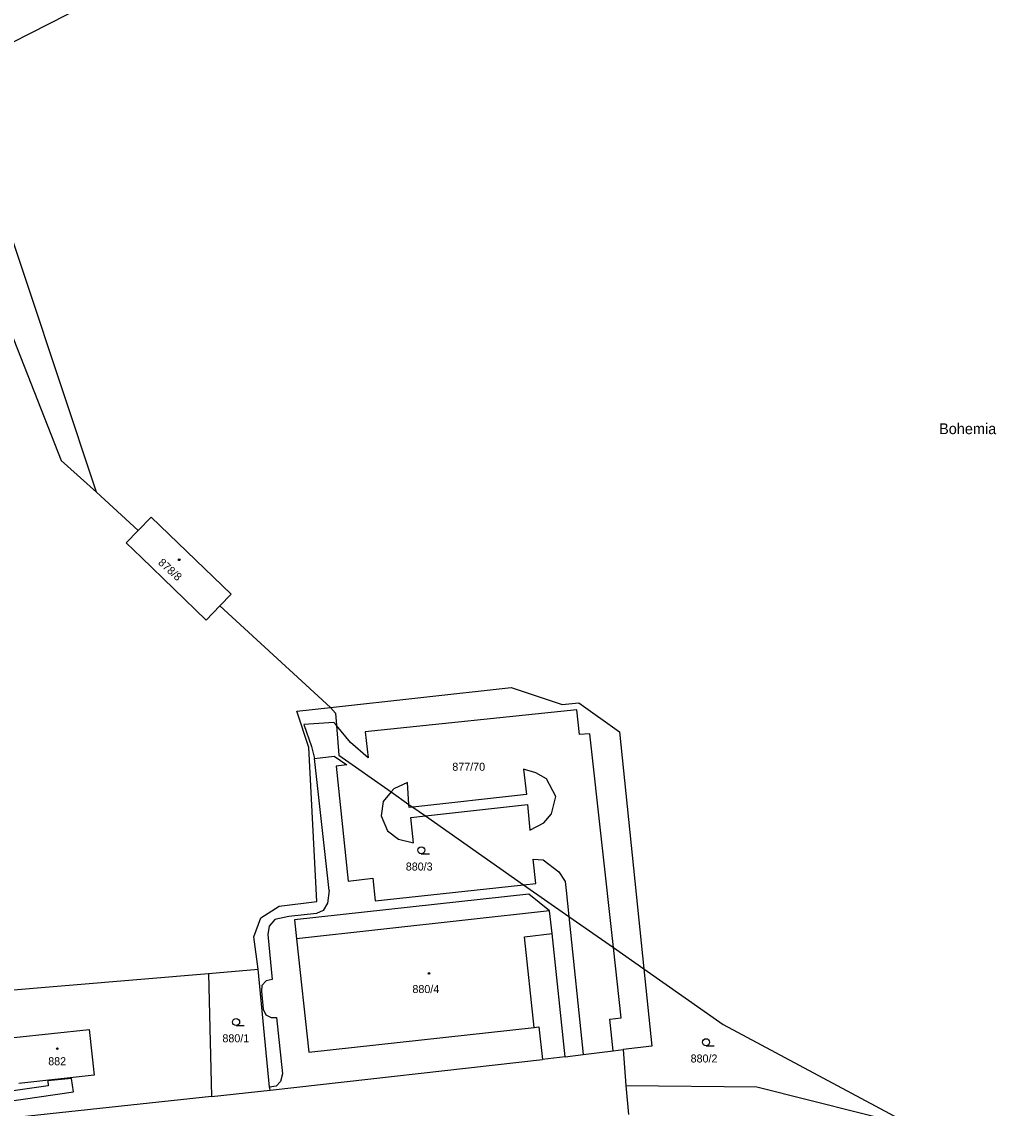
# Model space of a CAD drawing. Extents: x -869103 to -863415, y -1015889 to -1012477.
# Drawn here: x -866623.2 to -866416.3, y -1013829.3 to -1013598.4 of the extents above; entities that cross this region are included whole.
import ezdxf

# ---------------------------------------------------------------- set-up
doc = ezdxf.new("R2010")
doc.units = 0
for name, color, linetype in [('Hranice parcel', 7, 'Continuous'), ('Parcelní čísla', 7, 'Continuous'), ('Pop  PČ popisy', 7, 'Continuous'), ('Vnitřní kresba', 7, 'Continuous'), ('Věcná břemena k části', 7, 'Continuous'), ('Značky budov', 7, 'Continuous'), ('Značky kultur', 7, 'Continuous')]:
    doc.layers.add(name, color=color, linetype=linetype)

msp = doc.modelspace()

# ---------------------------------------------------------------- linework, layer by layer
at = {"layer": 'Hranice parcel'}
for p, q in [((-866607.37, -1013698.34), (-866598.53, -1013706.49)), ((-866581.15, -1013722.51), (-866557.69, -1013744.12)), ((-866496.34, -1013749.27), (-866491.13, -1013799.65)), ((-866721.96, -1013812.13), (-866583.56, -1013800.61)), ((-866583.56, -1013800.61), (-866573.06, -1013799.74)), ((-866583.56, -1013800.61), (-866582.98, -1013826.74)), ((-866495.55, -1013816.76), (-866494.97, -1013824.4)), ((-866570.5, -1013825.4), (-866512.67, -1013818.9)), ((-866507.85, -1013818.36), (-866512.67, -1013818.9)), ((-866570.5, -1013825.4), (-866570.53, -1013825)), ((-866494.97, -1013824.4), (-866494.38, -1013830.6)), ((-866494.97, -1013824.4), (-866467.18, -1013824.71)), ((-866467.18, -1013824.71), (-866433.93, -1013833.04)), ((-866582.98, -1013826.74), (-866662.31, -1013835.26)), ((-866582.98, -1013826.74), (-866570.5, -1013825.4))]:
    msp.add_line(p, q, dxfattribs=at)
for points in [[(-866607.37, -1013698.34), (-866637.18, -1013608.85), (-866609.53, -1013594.83)], [(-866637.43, -1013640.53), (-866635.06, -1013640.4), (-866614.84, -1013691.62), (-866607.37, -1013698.34)], [(-866581.15, -1013722.51), (-866578.79, -1013720.07), (-866595.77, -1013703.65), (-866598.53, -1013706.49)], [(-866598.53, -1013706.49), (-866601.1, -1013709.14), (-866597.85, -1013712.28), (-866584.11, -1013725.57), (-866581.15, -1013722.51)], [(-866557.69, -1013744.12), (-866519.32, -1013739.86), (-866508.5, -1013743.46), (-866504.98, -1013743.13), (-866496.34, -1013749.27)], [(-866573.06, -1013799.74), (-866573.94, -1013792.81), (-866572.46, -1013788.8), (-866568.55, -1013786.34), (-866560.61, -1013785.36), (-866562.3, -1013752.61), (-866564.86, -1013744.92), (-866557.69, -1013744.12)], [(-866557.69, -1013744.12), (-866556.65, -1013745.35), (-866556.44, -1013747.92), (-866555.94, -1013754.23), (-866544.79, -1013762.06), (-866541.03, -1013764.7), (-866540.21, -1013765.27), (-866537.52, -1013767.16), (-866516.67, -1013781.79), (-866507.08, -1013788.5), (-866497.58, -1013795.13), (-866491.13, -1013799.65)], [(-866507.85, -1013818.36), (-866510.63, -1013792.13), (-866511.17, -1013787.34), (-866515.59, -1013783.78), (-866565.35, -1013789.22), (-866564.93, -1013793.27), (-866562.31, -1013817.33), (-866514.44, -1013812.12), (-866513.46, -1013811.99), (-866512.67, -1013818.9)], [(-866491.13, -1013799.65), (-866489.43, -1013816.06), (-866495.55, -1013816.76)], [(-866491.13, -1013799.65), (-866474.29, -1013811.45), (-866433.93, -1013833.04)], [(-866570.53, -1013825), (-866570.6, -1013824.77), (-866573.06, -1013799.74)], [(-866624.93, -1013814.23), (-866608.93, -1013812.52), (-866607.87, -1013822.23), (-866623.88, -1013824)], [(-866507.85, -1013818.36), (-866504, -1013817.86), (-866497.68, -1013817.04), (-866495.55, -1013816.76)]]:
    msp.add_lwpolyline(points, dxfattribs=at)
at = {"layer": 'Vnitřní kresba'}
for p, q in [((-866505.36, -1013744.59), (-866550.3, -1013749.26)), ((-866504.84, -1013749.86), (-866505.36, -1013744.59)), ((-866556.98, -1013747.28), (-866563.37, -1013747.73)), ((-866563.37, -1013747.73), (-866561.72, -1013752.4)), ((-866556.44, -1013747.92), (-866556.98, -1013747.28)), ((-866553.41, -1013751.53), (-866556.44, -1013747.92)), ((-866550.3, -1013749.26), (-866549.67, -1013754.78)), ((-866502.6, -1013749.69), (-866504.84, -1013749.86)), ((-866497.58, -1013795.13), (-866502.6, -1013749.69)), ((-866561.72, -1013752.4), (-866561.08, -1013754.95)), ((-866549.67, -1013754.78), (-866553.41, -1013751.53)), ((-866561.08, -1013754.95), (-866556.87, -1013754.45)), ((-866557.97, -1013783), (-866561.08, -1013754.95)), ((-866556.87, -1013754.45), (-866554.18, -1013756.3)), ((-866554.18, -1013756.3), (-866556.51, -1013756.6)), ((-866556.51, -1013756.6), (-866553.9, -1013780.99)), ((-866514.11, -1013758.03), (-866516.72, -1013757.21)), ((-866516.72, -1013757.21), (-866516.04, -1013762.57)), ((-866511.82, -1013759.26), (-866514.11, -1013758.03)), ((-866541.35, -1013760.02), (-866544.22, -1013761.39)), ((-866541.03, -1013764.7), (-866541.35, -1013760.02)), ((-866509.81, -1013763.05), (-866511.82, -1013759.26)), ((-866544.79, -1013762.06), (-866546.52, -1013764.08)), ((-866544.22, -1013761.39), (-866544.79, -1013762.06)), ((-866516.04, -1013762.57), (-866540.21, -1013765.27)), ((-866546.52, -1013764.08), (-866546.95, -1013767.15)), ((-866540.98, -1013765.36), (-866541.03, -1013764.7)), ((-866537.52, -1013767.16), (-866515.84, -1013764.73)), ((-866515.84, -1013764.73), (-866515.36, -1013770.16)), ((-866510.74, -1013766.71), (-866509.81, -1013763.05)), ((-866546.95, -1013767.15), (-866545.56, -1013770.29)), ((-866540.21, -1013765.27), (-866540.98, -1013765.36)), ((-866540.59, -1013767.5), (-866537.52, -1013767.16)), ((-866512.41, -1013768.63), (-866510.74, -1013766.71)), ((-866540.05, -1013772.85), (-866540.59, -1013767.5)), ((-866515.36, -1013770.16), (-866512.41, -1013768.63)), ((-866545.56, -1013770.29), (-866543.25, -1013772.08)), ((-866543.25, -1013772.08), (-866540.05, -1013772.85)), ((-866514.67, -1013776.33), (-866512.55, -1013776.46)), ((-866514.1, -1013781.51), (-866514.67, -1013776.33)), ((-866512.55, -1013776.46), (-866509.22, -1013779)), ((-866553.9, -1013780.99), (-866548.68, -1013780.39)), ((-866548.68, -1013780.39), (-866548.19, -1013785.17)), ((-866509.22, -1013779), (-866507.84, -1013781.05)), ((-866507.84, -1013781.05), (-866507.66, -1013783)), ((-866557.97, -1013783), (-866558.32, -1013785.66)), ((-866548.19, -1013785.17), (-866517.36, -1013781.86)), ((-866517.36, -1013781.86), (-866516.67, -1013781.79)), ((-866516.67, -1013781.79), (-866514.1, -1013781.51)), ((-866507.66, -1013783), (-866507.08, -1013788.5)), ((-866558.32, -1013785.66), (-866559.23, -1013787.23)), ((-866560.65, -1013787.88), (-866566.52, -1013788.53)), ((-866511.17, -1013787.34), (-866564.93, -1013793.27)), ((-866559.23, -1013787.23), (-866560.65, -1013787.88)), ((-866569.52, -1013789.16), (-866570.72, -1013790.56)), ((-866566.52, -1013788.53), (-866569.52, -1013789.16)), ((-866507.08, -1013788.5), (-866504, -1013817.86)), ((-866570.72, -1013790.56), (-866571.01, -1013792.32)), ((-866571.01, -1013792.32), (-866570.09, -1013801.89)), ((-866516.51, -1013792.83), (-866510.63, -1013792.13)), ((-866514.44, -1013812.12), (-866516.51, -1013792.83)), ((-866495.94, -1013810.02), (-866497.58, -1013795.13)), ((-866570.09, -1013801.89), (-866571.32, -1013802.2)), ((-866572.25, -1013803.19), (-866572.36, -1013804.39)), ((-866571.32, -1013802.2), (-866572.25, -1013803.19)), ((-866572.36, -1013804.39), (-866571.98, -1013808.22)), ((-866571.98, -1013808.22), (-866571.4, -1013809.39)), ((-866571.4, -1013809.39), (-866570.25, -1013809.97)), ((-866570.25, -1013809.97), (-866569.13, -1013809.96)), ((-866569.13, -1013809.96), (-866567.89, -1013821.97)), ((-866498.36, -1013810.31), (-866495.94, -1013810.02)), ((-866497.68, -1013817.04), (-866498.36, -1013810.31)), ((-866567.89, -1013821.97), (-866568.28, -1013823.56)), ((-866569.23, -1013824.54), (-866570.6, -1013824.77)), ((-866568.28, -1013823.56), (-866569.23, -1013824.54))]:
    msp.add_line(p, q, dxfattribs=at)
at = {"layer": 'Věcná břemena k části'}
msp.add_lwpolyline([(-866626.81, -1013827.91), (-866612.28, -1013825.77), (-866612.7, -1013822.91), (-866617.72, -1013823.4), (-866617.66, -1013824.46), (-866627.07, -1013825.83)], dxfattribs=at)
at = {"layer": 'Značky budov'}
for centre in [(-866589.8, -1013712.74), (-866536.77, -1013800.61), (-866615.68, -1013816.6)]:
    msp.add_circle(centre, 0.175, dxfattribs=at)
at = {"layer": 'Značky kultur'}
for p, q in [((-866538.4, -1013775.2), (-866536.65, -1013775.2)), ((-866577.73, -1013811.69), (-866575.98, -1013811.69)), ((-866477.93, -1013815.98), (-866476.18, -1013815.98))]:
    msp.add_line(p, q, dxfattribs=at)
for centre in [(-866538.4, -1013774.45), (-866577.73, -1013810.94), (-866477.93, -1013815.23)]:
    msp.add_circle(centre, 0.75, dxfattribs=at)

# ---------------------------------------------------------------- texts
at = {"layer": 'Parcelní čísla'}
msp.add_text('878/8', height=1.7, rotation=318, dxfattribs=at).set_placement((-866594.42, -1013713.55))
for s, p in [('877/70', (-866531.81, -1013757.56)), ('880/3', (-866541.69, -1013778.75)), ('880/4', (-866540.28, -1013804.78)), ('880/1', (-866580.63, -1013815.24)), ('880/2', (-866481.21, -1013819.53)), ('882', (-866617.62, -1013820.11))]:
    msp.add_text(s, height=1.7, dxfattribs=at).set_placement(p)
at = {"layer": 'Pop  PČ popisy'}
msp.add_text('Bohemia', height=2.3, dxfattribs=at).set_placement((-866428.45, -1013686.05))

doc.saveas('drawing.dxf')
